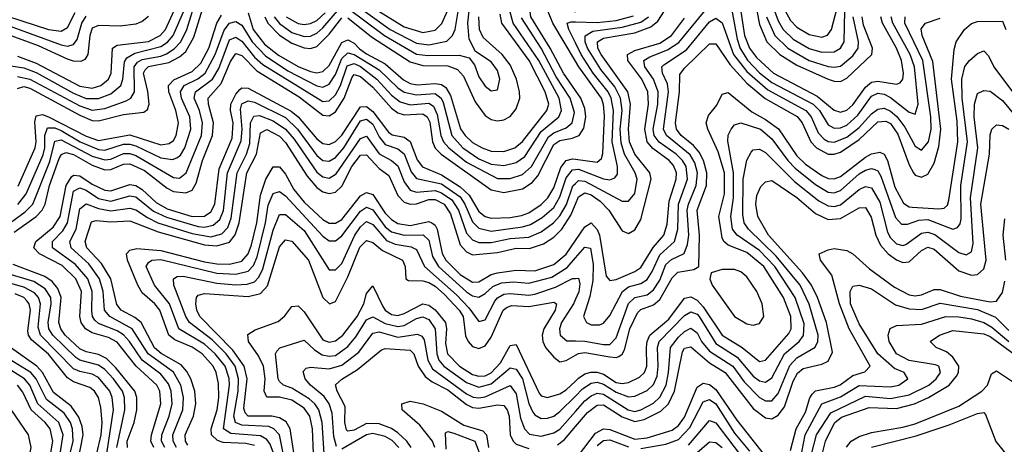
# Model space of a CAD drawing. Header units: inches. Extents: x 501365 to 657855, y 482276 to 547543.
# Tile 459 of 656: x 568217 to 571376, y 526440 to 527801. Entities that reach past the tile are written whole.
import ezdxf

# ---------------------------------------------------------------- set-up
doc = ezdxf.new("R2010")
doc.units = ezdxf.units.IN
doc.header["$MEASUREMENT"] = 0
doc.layers.add('A5562', color=7, linetype='Continuous')
doc.layers.add('A5572', color=7, linetype='Continuous')

msp = doc.modelspace()

# ---------------------------------------------------------------- linework, layer by layer
at = {"layer": 'A5562', "color": 5}
for points, elevation in [([(569270, 527868.4), (569405.9, 527770), (569490, 527726.3), (569530, 527720), (569587.4, 527732.6), (569605.5, 527750), (569614.1, 527770), (569644.3, 527950)], 3060), ([(569270, 527838.6), (569387.2, 527750), (569490, 527691.1), (569525.9, 527685.9), (569627, 527687), (569658.5, 527678.5), (569676.4, 527656.4), (569690, 527617.6), (569710, 527587.5), (569730, 527572.8), (569750, 527576.1), (569756.8, 527610), (569750, 527638.1), (569730, 527665.9), (569679.6, 527699.6), (569658.7, 527738.7), (569655, 527790), (569669.5, 527930)], 3040), ([(570000, 527574.4), (569961.5, 527630), (569919, 527710), (569857.1, 527810), (569851.1, 527850), (569857.4, 527870), (569890, 527931.4), (569910, 527950.7), (569930, 527946.1), (569987.3, 527887.3), (570000, 527882.1)], 2920), ([(568210, 527619.5), (568250, 527610.8), (568410, 527525.1), (568450, 527511.3), (568490, 527516.1), (568558.6, 527541.4), (568573.7, 527550), (568584.9, 527570), (568584.4, 527650), (568594.9, 527665.1), (568610, 527673.9), (568670, 527684.6), (568688, 527692), (568712.5, 527707.5), (568733.7, 527730), (568753.4, 527770), (568794.9, 527905.1)], 3040), ([(568210, 527580.7), (568230, 527587.2), (568250, 527582), (568410, 527494.8), (568450, 527477.9), (568470, 527476.4), (568550, 527497.4), (568615.3, 527504.7), (568627.2, 527512.8), (568632.6, 527530), (568628.7, 527571.3), (568614.4, 527630), (568619.6, 527640.4), (568630, 527651.6), (568696, 527664), (568730, 527682.4), (568750, 527699.4), (568775.3, 527744.7), (568813.3, 527866.7)], 3020), ([(569310, 527865.9), (569450, 527778.7), (569510, 527759.8), (569550, 527767.9), (569571.6, 527788.4), (569589.8, 527830)], 3080), ([(568190, 527653.6), (568230, 527647.2), (568270, 527631.8), (568390, 527565.8), (568430, 527549), (568470, 527548.4), (568510, 527563.6), (568541.4, 527590), (568547.9, 527610), (568553.6, 527666.4), (568560.8, 527679.2), (568586.4, 527693.6), (568670, 527715.6), (568690.8, 527729.2), (568709.8, 527750), (568745.7, 527834.3)], 3060), ([(568210, 527683.7), (568270, 527661.8), (568410, 527588.1), (568450, 527581.6), (568477.8, 527590), (568501.8, 527610), (568510.4, 527629.6), (568514.7, 527710), (568530, 527719.3), (568630, 527731.2), (568667.2, 527750), (568685, 527770), (568724, 527856)], 3080), ([(568211.5, 527208.5), (568237.5, 527242.5), (568292.2, 527367.8), (568297.6, 527390), (568298.1, 527430), (568305.9, 527454.1), (568330, 527454.2), (568350, 527446.3), (568411.1, 527410), (568470, 527384.7), (568490, 527383), (568550, 527401.8), (568570, 527402.4), (568590, 527397), (568670, 527358.7), (568707.2, 527352.8), (568721.5, 527358.5), (568732.8, 527367.2), (568746.5, 527390), (568765.8, 527450), (568762.5, 527490), (568736.6, 527550), (568732.9, 527570), (568745.2, 527590), (568788.7, 527611.3), (568811.7, 527630), (568844.5, 527690), (568872.7, 527767.3), (568890, 527789.6), (568910, 527794.9), (568930, 527783.8), (568962.8, 527730), (569005.1, 527685.1), (569077.6, 527637.6), (569170, 527589), (569190, 527585.2), (569210, 527594.4), (569230, 527625.7), (569250, 527676.3), (569270, 527694.4), (569290, 527689.3), (569370, 527640.1), (569430, 527582.2), (569450, 527568.6), (569490, 527560.7), (569550, 527564.8), (569569.1, 527550), (569575.3, 527535.3), (569603.3, 527430), (569638.4, 527390), (569690, 527354.9), (569730, 527338.4), (569770, 527333.4), (569810, 527343.5), (569837, 527363), (569890, 527442.4), (569947, 527490), (569955.4, 527510), (569947.4, 527550), (569882.5, 527670), (569800.5, 527790), (569789.7, 527829.7)], 2960), ([(569033, 527810), (569050, 527788.5), (569090, 527760.5), (569130, 527747), (569150, 527748.6), (569170, 527758.2), (569190, 527774.9), (569242.5, 527837.5)], 3040), ([(570000, 527668.6), (569927.7, 527790), (569910.8, 527830), (569915.2, 527850), (569930, 527858.2), (569990, 527828), (570000, 527826.1)], 2880), ([(568134, 527826), (568310, 527769.2), (568350, 527764), (568370, 527775.8), (568395.6, 527824.4)], 3160), ([(568150, 527792.8), (568350, 527720.5), (568370, 527716.6), (568390, 527721.3), (568401.9, 527738.1), (568416.3, 527790), (568430, 527812.3)], 3140), ([(568159, 527130), (568235.1, 527184.9), (568259.5, 527210), (568313.8, 527346.2), (568330, 527411.7), (568350, 527416.5), (568450, 527363.6), (568490, 527351.4), (568510, 527354.5), (568550, 527371.7), (568570, 527372.5), (568590, 527365.6), (568710, 527294.7), (568730, 527293.3), (568751.4, 527310), (568800, 527430), (568803.5, 527470), (568793.5, 527510), (568777, 527550), (568781.4, 527570), (568835.5, 527610), (568855.6, 527644.4), (568890, 527736.2), (568910, 527744.9), (568930, 527732.6), (568970, 527681.2), (568997.3, 527657.3), (569190, 527539.2), (569210, 527541.4), (569230, 527560.3), (569246.2, 527590), (569267.1, 527652.9), (569290, 527660.5), (569310, 527650.8), (569363.2, 527610), (569410, 527559.6), (569437.8, 527537.8), (569470, 527528.7), (569530, 527533.2), (569544.2, 527524.2), (569556.8, 527496.8), (569568.5, 527430), (569576.4, 527410), (569593.2, 527390), (569650, 527344.7), (569750, 527292.1), (569790, 527291.6), (569830, 527304.6), (569858.4, 527330), (569913.9, 527426.1), (569930, 527438.4), (569970, 527454.9), (569989.3, 527470), (569996.5, 527503.5), (569982.5, 527550), (569938.3, 527618.3), (569889.7, 527710), (569826.8, 527806.8)], 2940), ([(568630, 527811.6), (568610, 527794.8), (568590, 527786.5), (568539.6, 527780.4), (568470, 527782.4), (568450, 527773.5), (568441.6, 527750), (568435.8, 527690), (568426.1, 527673.9), (568412.9, 527667.1), (568390, 527668.1), (568370, 527674.8), (568277.6, 527717.6), (568170, 527756.6)], 3120), ([(568212.5, 527267.5), (568267.2, 527390), (568270.5, 527410), (568265.8, 527474.2), (568270, 527493.1), (568290, 527497), (568310, 527490.2), (568430, 527427.2), (568470, 527414), (568570, 527432.2), (568670, 527400.4), (568696.3, 527403.7), (568710, 527413.5), (568719.1, 527430), (568726.6, 527470), (568718.1, 527510), (568696, 527570), (568694.2, 527590), (568712.1, 527607.8), (568770, 527634.9), (568797.8, 527662.2), (568823.5, 527710), (568850, 527790.5), (568864.6, 527815.4)], 2980), ([(568950, 527823.3), (568966.2, 527770), (569002.5, 527722.5), (569047.5, 527687.5), (569110, 527651), (569150, 527634.6), (569170, 527630.6), (569190, 527634.7), (569210, 527653.8), (569250, 527728.5), (569270, 527736.4), (569290, 527726.4), (569307.3, 527707.2), (569330, 527691.9), (569390, 527659.9), (569447.9, 527607.9), (569470, 527596.1), (569492.3, 527592.3), (569550, 527596.6), (569570, 527593.7), (569584.2, 527584.2), (569598.6, 527558.6), (569631.6, 527451.6), (569645.6, 527430), (569670, 527407.4), (569700.1, 527390), (569730, 527379.9), (569770, 527378.4), (569805.8, 527390), (569830, 527410.1), (569908, 527510), (569914, 527530), (569902.2, 527570), (569851.7, 527670), (569763.5, 527790), (569758.5, 527818.6)], 2980), ([(569003.7, 527810), (569013.6, 527790), (569050, 527751.5), (569090, 527726.1), (569130, 527710.4), (569150, 527708.7), (569170, 527715), (569210, 527754.9), (569250, 527807.1)], 3020), ([(569072, 527810), (569110, 527788.7), (569130, 527785.6), (569150, 527788.7), (569170, 527798.9), (569196.9, 527823.1)], 3060), ([(569270, 527806.6), (569345.8, 527745.8), (569470, 527665.5), (569510, 527654.2), (569590, 527653.4), (569621.2, 527641.2), (569640.5, 527620.5), (569678, 527538), (569710, 527493.8), (569730, 527481.5), (569750, 527476.6), (569770, 527479.9), (569790, 527490.9), (569810, 527515.1), (569821.6, 527550), (569820.8, 527570), (569811.2, 527610), (569790, 527656.6), (569764.5, 527690), (569704.3, 527744.3), (569692.1, 527770), (569690, 527810)], 3020), ([(570000, 527726.5), (569978.4, 527770), (569973.3, 527790), (569985.8, 527794.2), (570000, 527793.8)], 2860), ([(568199.8, 527120.2), (568269.7, 527170), (568289.1, 527190.9), (568298.4, 527210), (568312.3, 527270), (568344.2, 527355.8), (568351, 527369), (568364.9, 527375.1), (568390, 527369.2), (568450, 527334.9), (568490, 527320.2), (568510, 527320.9), (568550, 527338), (568570, 527339.5), (568617.5, 527317.5), (568690, 527261.5), (568710, 527250.8), (568750, 527245.6), (568770, 527254.4), (568783.3, 527276.7), (568803.6, 527350), (568835.6, 527430), (568838.3, 527470), (568822.4, 527530), (568821.9, 527550), (568863.2, 527596.8), (568892.9, 527667.1), (568910, 527692.4), (568930, 527686.3), (568977.7, 527637.7), (569113.4, 527553.4), (569190, 527495.2), (569210, 527493.1), (569230, 527505.8), (569258.2, 527550), (569283.4, 527616.6), (569290, 527625.2), (569310, 527619), (569350, 527585.2), (569410, 527517.8), (569430, 527502.6), (569450, 527496.1), (569510, 527499.1), (569524.2, 527490), (569532.7, 527472.7), (569540.9, 527410), (569550, 527389), (569569.3, 527370), (569730, 527255.4), (569770, 527246.7), (569830, 527258.6), (569861, 527279), (569879.5, 527300.5), (569930, 527400.5), (569950, 527413.5), (569990, 527420.8), (570000, 527425.1)], 2920), ([(568647, 526430), (568638.2, 526450), (568639.5, 526470), (568669.8, 526570), (568666.3, 526610), (568657, 526630), (568590.7, 526690.7), (568530, 526767.4), (568502.1, 526782.1), (568450, 526797), (568428.1, 526810), (568414.3, 526830), (568410.3, 526850), (568415.5, 526930), (568397.4, 526970), (568353.6, 527013.6), (568280.8, 527050), (568262.9, 527070), (568269, 527090), (568324.2, 527135.8), (568347.4, 527170), (568365.9, 527270), (568382.8, 527297.2), (568390, 527302.9), (568410, 527300.4), (568450, 527273.7), (568490, 527254.3), (568510, 527252.1), (568570, 527273.1), (568590, 527269.3), (568610, 527256.5), (568654.7, 527214.7), (568690, 527194.7), (568770, 527169.9), (568810, 527171.6), (568830, 527185.3), (568842.8, 527210), (568856.8, 527323.2), (568898.8, 527421.1), (568901.8, 527470), (568893.3, 527510), (568894.2, 527530), (568910, 527562.3), (568922.9, 527577.1), (568930, 527583), (568950, 527582), (569087.6, 527507.6), (569110, 527489.2), (569170, 527419), (569190, 527403.9), (569210, 527400.5), (569230, 527410.6), (569250, 527431.3), (569310, 527522.1), (569330, 527523.2), (569350, 527506.9), (569400.2, 527440.2), (569411.9, 527431.9), (569450, 527424), (569470, 527411.1), (569492.3, 527352.3), (569508.9, 527328.9), (569570, 527304.1), (569630, 527265.8), (569658.4, 527238.4), (569690, 527186.1), (569709.9, 527169.9), (569730, 527164.7), (569790, 527167.1), (569826.9, 527173.1), (569850, 527182.4), (569890, 527208.2), (569911.4, 527230), (569930, 527261.8), (569953.1, 527326.9), (569970, 527350), (569990, 527355.2), (570000, 527353.8)], 2880), ([(568683.2, 526430), (568672.3, 526450), (568672.9, 526470), (568696.1, 526530), (568706.1, 526570), (568703.2, 526610), (568694.2, 526634.2), (568670, 526664.3), (568609.8, 526709.8), (568569.8, 526769.8), (568550.6, 526790.6), (568530, 526803.4), (568470, 526827.5), (568458.1, 526838.1), (568450.2, 526850), (568448.2, 526868.2), (568450, 526930), (568435.8, 526970), (568396.5, 527016.5), (568322.8, 527070), (568322.7, 527090), (568355.8, 527124.2), (568370.8, 527150), (568390, 527251.5), (568410, 527262.1), (568430, 527254.4), (568470, 527228.2), (568510, 527219.6), (568570, 527236.4), (568590, 527233), (568646.8, 527186.8), (568687.6, 527167.6), (568790, 527138), (568810, 527136.5), (568837.6, 527142.4), (568858.8, 527161.1), (568870.9, 527189.1), (568883.4, 527310), (568927.6, 527412.4), (568930.5, 527450), (568925.5, 527514.5), (568930, 527531.2), (568950, 527540.8), (568970, 527536.8), (569070, 527487.4), (569107.9, 527450), (569170, 527365.4), (569190, 527349.3), (569210, 527347.7), (569230, 527358.9), (569256.9, 527390), (569310, 527476.5), (569330, 527481.8), (569350, 527466), (569370, 527425.2), (569390, 527400.5), (569430, 527386.8), (569450, 527371), (569473.1, 527313.1), (569490, 527292.5), (569570, 527274.8), (569630, 527233), (569645.1, 527210), (569670, 527153.3), (569690, 527132.6), (569730, 527123.4), (569830, 527136.8), (569855.6, 527144.4), (569893.5, 527166.5), (569930, 527199.3), (569950, 527232.8), (569970, 527293.9), (569990, 527319.9), (570000, 527320.9)], 2860), ([(568720.4, 526430), (568709.6, 526450), (568708.7, 526470), (568740.7, 526550), (568743, 526590), (568734.2, 526630), (568710.8, 526670.8), (568629.5, 526729.5), (568577.7, 526810), (568505.8, 526850), (568489.4, 526869.4), (568485, 526930), (568472.9, 526970), (568438.5, 527018.5), (568382.5, 527070), (568378, 527090), (568398.7, 527130), (568410, 527194.7), (568430, 527210.7), (568470, 527195.6), (568510, 527187.9), (568570, 527196.8), (568590, 527191.9), (568626.6, 527166.6), (568660.4, 527150), (568770, 527115.6), (568830, 527105.4), (568865.5, 527114.5), (568884.6, 527135.4), (568895.5, 527164.5), (568914.2, 527310), (568944.6, 527370), (568955.5, 527404.5), (568957.2, 527470), (568968.1, 527491.9), (568986.3, 527493.7), (569030, 527476.9), (569070, 527450.4), (569097.7, 527417.7), (569170, 527312.1), (569190, 527297.6), (569210, 527293.6), (569232.6, 527307.4), (569310, 527420.6), (569330, 527427.7), (569370, 527370.8), (569410.2, 527350.2), (569430, 527332.1), (569450, 527281.2), (569470, 527255), (569490, 527248.7), (569550, 527253.4), (569570, 527246.6), (569603.2, 527223.2), (569624.5, 527190), (569650, 527116.6), (569670, 527095.2), (569690, 527087.2), (569730, 527086.4), (569790, 527100.1), (569850, 527104.1), (569890, 527120.7), (569929.8, 527150.2), (569950, 527172.5), (569970.9, 527209.1), (569991.5, 527268.5), (570000, 527276.5)], 2840), ([(568756.8, 526436.8), (568749.2, 526450), (568748.4, 526470), (568774.3, 526530), (568782.4, 526570), (568778.6, 526610), (568766, 526650), (568753.7, 526673.7), (568735, 526695), (568670.9, 526730.9), (568649.6, 526749.6), (568606.5, 526830), (568586.3, 526846.3), (568542.7, 526870), (568528.2, 526888.2), (568509.9, 526970.1), (568479.5, 527019.5), (568432.8, 527070), (568427.5, 527090), (568447.1, 527152.9), (568462.7, 527157.3), (568510, 527153.5), (568570, 527156), (568660.8, 527120.8), (568810, 527079.2), (568850, 527076.1), (568890, 527087.7), (568908.8, 527111.2), (568921.3, 527150), (568945.6, 527310), (568976.5, 527370), (568990, 527438.8), (569010, 527449), (569050, 527427.8), (569070, 527407.5), (569139.5, 527299.5), (569170, 527263.4), (569190, 527249.4), (569210, 527243.5), (569230, 527248.3), (569250, 527267.1), (569282.2, 527330), (569310, 527367.3), (569330, 527367.4), (569370, 527323.7), (569401.3, 527301.3), (569430, 527237.9), (569450, 527216.2), (569470, 527209.5), (569490, 527211.1), (569530, 527224.5), (569550, 527225), (569578.9, 527210), (569599, 527179), (569630, 527079.4), (569650, 527057.1), (569670, 527047.8), (569750, 527054.8), (569810, 527069), (569852, 527068), (569897.6, 527082.4), (569930, 527104.1), (569956.1, 527130), (569985.4, 527174.6), (570000, 527209.4)], 2820), ([(568970, 526436), (568942.3, 526442.3), (568870, 526445.7), (568852.1, 526452.1), (568832.5, 526470), (568831.3, 526490), (568850.3, 526550), (568856.4, 526590), (568854.9, 526634.9), (568847.3, 526670), (568837.8, 526690), (568802.5, 526730), (568770, 526751.7), (568714.7, 526774.7), (568695.9, 526790), (568667, 526870), (568650.4, 526890.4), (568610, 526925.1), (568596.2, 526950), (568562.7, 527030), (568559.9, 527050), (568570, 527062.7), (568592.4, 527067.6), (568670, 527060.8), (568810, 527024.6), (568850, 527018.6), (568890, 527017.3), (568930, 527027.5), (568949.7, 527050.3), (568960.7, 527079.3), (568977.9, 527150), (568990, 527238.7), (569006.2, 527290), (569030, 527329.7), (569050, 527329.7), (569070, 527306.1), (569097, 527257), (569130, 527215.7), (569190, 527160.2), (569210, 527149), (569230, 527149), (569250, 527160.8), (569310, 527236.2), (569330, 527246.9), (569350, 527241), (569390, 527181.2), (569410, 527160.2), (569430, 527147.7), (569470, 527141.8), (569530, 527154.5), (569539.4, 527150), (569550, 527142), (569556, 527130), (569571.9, 527051.9), (569583.6, 527030), (569630, 526984.2), (569670, 526960.2), (569690, 526960.8), (569730, 526984), (569750, 526989.7), (569810, 526998.4), (569870, 526995.9), (569930, 527015.8), (569970.6, 527049.4), (570000, 527092.8)], 2780), ([(569031, 526411), (569020.3, 526440.3), (569010, 526454.9), (568990, 526467), (568894.4, 526474.4), (568871.2, 526490), (568890.4, 526630), (568889.5, 526650.5), (568876.6, 526690), (568844.1, 526730), (568810, 526761.2), (568727.4, 526810), (568697.6, 526890), (568649.9, 526950), (568623.3, 527010), (568630, 527022.8), (568641.2, 527030), (568670, 527032), (568850, 526988.6), (568910, 526985.1), (568950, 526995.3), (568967.1, 527012.9), (568979.1, 527040.9), (569005.8, 527150), (569013.9, 527206.1), (569030, 527243.8), (569050, 527250.1), (569070, 527236.4), (569190, 527106.9), (569210, 527092.3), (569230, 527092), (569250, 527108.4), (569310, 527187.4), (569330, 527200.4), (569350, 527191.8), (569390, 527136.8), (569410, 527121.1), (569450, 527110), (569511.4, 527111.4), (569530, 527094.1), (569541.7, 527041.7), (569560.6, 527010), (569650, 526928.5), (569670, 526915.4), (569690, 526912.1), (569710, 526923.2), (569734.6, 526945.4), (569762.7, 526957.2), (569801.1, 526961.1), (569850, 526956.1), (569924.1, 526975.9), (569973.6, 527006.4), (570000, 527037.2)], 2760), ([(569087.3, 526290), (569050.1, 526470.1), (569032.6, 526490), (569016.5, 526496.5), (568930, 526500.8), (568909.6, 526509.6), (568904.4, 526530), (568917.5, 526610), (568919.1, 526650), (568908.3, 526690), (568879.1, 526730), (568834.6, 526774.6), (568761.8, 526830), (568750, 526850), (568711.4, 526950), (568710, 526970.8), (568721.9, 526978.1), (568741.3, 526978.7), (568850, 526956.3), (568910, 526951.1), (568947.1, 526952.9), (568970, 526960.9), (568984.2, 526975.8), (568997.3, 527002.7), (569030, 527126), (569050, 527176.6), (569070, 527176.6), (569130, 527124.9), (569210, 526998.8), (569230, 526998.8), (569250, 527019.9), (569292.2, 527110), (569310, 527136.9), (569330, 527154.3), (569350, 527144.2), (569393.3, 527093.3), (569421.8, 527081.8), (569473.1, 527073.1), (569490, 527064.4), (569515.5, 527010), (569618.7, 526918.7), (569657.4, 526877.4), (569690, 526833.3), (569710, 526838.9), (569741.5, 526898.5), (569750.3, 526909.7), (569770, 526920.8), (569790, 526923.8), (569850, 526918), (569870, 526920.8), (569936.3, 526943.7), (569990, 526971.5), (570000, 526971.7)], 2740), ([(569124.9, 526224.9), (569084.9, 526490), (569071.9, 526511.9), (569050, 526525.1), (569026, 526530), (568950, 526529.6), (568940.4, 526540.4), (568936, 526556), (568946.3, 526650), (568936.8, 526690), (568901.2, 526741.2), (568795.3, 526850), (568785.2, 526870), (568781.9, 526890), (568784.3, 526910), (568790, 526918), (568810, 526923.3), (568950, 526914), (568990, 526923.1), (569011.7, 526948.3), (569050, 527072.8), (569070, 527095.1), (569090, 527091), (569143.7, 527030), (569190, 526910.6), (569211, 526890), (569230, 526898.2), (569270, 526976.3), (569308.3, 527071.7), (569330, 527093.1), (569350, 527086.8), (569381, 527061), (569445.3, 527030), (569453.1, 527010), (569455.9, 526970), (569464.5, 526964.5), (569510, 526964.1), (569530, 526958.1), (569550, 526946.7), (569580, 526920), (569627.3, 526870), (569639.7, 526850), (569647.6, 526787.6), (569655.2, 526770), (569670, 526753.5), (569690, 526747), (569710, 526755.3), (569730, 526782.9), (569768, 526870), (569780.6, 526879.4), (569795.6, 526884.4), (569850, 526881.9), (569930, 526895.6), (569938.6, 526890), (569934.4, 526870), (569898.9, 526810), (569892.9, 526790), (569894.9, 526770), (569904, 526750), (569930, 526719), (569950, 526704.6), (569970, 526708.6), (570000, 526725.4)], 2720), ([(568563.2, 526430), (568561.7, 526450), (568584.7, 526510), (568593, 526550), (568592.7, 526590), (568586.5, 526610), (568525.5, 526685.5), (568495.2, 526715.2), (568470, 526727.6), (568430, 526736.2), (568410, 526745.5), (568362.7, 526790), (568348.6, 526810), (568342.7, 526830), (568350.6, 526910), (568339.7, 526939.7), (568321.7, 526961.7), (568298.1, 526978.1), (568196, 527016)], 2920), ([(568528.7, 526430), (568554.9, 526550), (568553.3, 526590), (568546.6, 526610), (568518.4, 526650), (568490, 526680), (568470, 526693.1), (568410, 526709.8), (568397.7, 526717.7), (568323.2, 526790), (568311.1, 526810), (568308.2, 526830), (568318.4, 526890), (568316.5, 526910), (568298.8, 526938.8), (568262.2, 526962.2), (568169.7, 526989.7)], 2940), ([(568496.7, 526410), (568517.6, 526550), (568514.2, 526590), (568506.7, 526610), (568470, 526654), (568450, 526664.6), (568410, 526672.8), (568390, 526681.8), (568283.7, 526790), (568275.9, 526815.9), (568284.4, 526890), (568277.9, 526910), (568265, 526925), (568230, 526943.5), (568134.8, 526970)], 2960), ([(569159.6, 526410), (569156.4, 526490), (569147.3, 526530), (569130, 526555.7), (569090, 526581.1), (569050, 526591.2), (569010, 526591.3), (569001.3, 526610), (569005, 526650), (568999.3, 526690), (568983, 526723), (568950.9, 526770), (568948.6, 526791.4), (568972.6, 526807.4), (569046.3, 526833.7), (569067.8, 526852.2), (569090, 526882.1), (569110, 526883.3), (569130, 526864.4), (569190, 526775.3), (569210, 526767.6), (569230, 526771.1), (569253.7, 526790), (569299.3, 526850), (569321.5, 526890), (569330, 526923.2), (569350, 526948.4), (569382, 526882), (569390, 526869.8), (569410, 526856.1), (569430, 526853.3), (569450, 526858.7), (569510, 526890), (569530, 526886.2), (569550, 526871.5), (569582.5, 526830), (569585.9, 526810), (569582.6, 526762.6), (569589.8, 526729.8), (569628.1, 526690), (569670, 526663.4), (569690, 526657.9), (569710, 526659.6), (569730, 526668.9), (569759.3, 526700.7), (569790, 526756.9), (569810, 526759.8), (569883.9, 526603.9), (569890, 526595.8), (569910, 526590.4), (569950, 526601.8), (569970, 526614.3), (570000, 526642.8)], 2680), ([(568464.6, 526410), (568478.6, 526470), (568481.3, 526510), (568477.5, 526557.5), (568469.4, 526590), (568456.9, 526610), (568442.4, 526622.4), (568390, 526640.7), (568370, 526653.2), (568310, 526729.2), (568254.7, 526774.7), (568245.2, 526790), (568243.4, 526803.4), (568251.3, 526870), (568247.6, 526890), (568240, 526900), (568230.1, 526910.1), (568202.8, 526922.8)], 2980), ([(570000, 526904.8), (569993.4, 526890), (569954.6, 526830), (569948.2, 526810), (569950.6, 526790), (569972.1, 526772.1), (570000, 526771.6)], 2740), ([(569194.1, 526410), (569187.3, 526510), (569176.7, 526550), (569163.7, 526570), (569146, 526586), (569090, 526619.7), (569063.2, 526630), (569050, 526641.5), (569045.8, 526650), (569037.9, 526730), (569041.5, 526738.5), (569051.2, 526748.8), (569130, 526773.6), (569162.7, 526742.7), (569187.1, 526727.1), (569210, 526722.1), (569230, 526725.1), (569270, 526753.2), (569295.7, 526784.3), (569330, 526838.9), (569350, 526848.1), (569390, 526827.4), (569430, 526817.7), (569450, 526820.7), (569490, 526842.9), (569510, 526848.5), (569530, 526839.9), (569549.4, 526810), (569555.2, 526730), (569561.8, 526710), (569577.9, 526690), (569650, 526638.1), (569690, 526622.6), (569730, 526633.8), (569790, 526684.7), (569810, 526680.9), (569830.3, 526650), (569850.2, 526570.2), (569863.3, 526543.3), (569870, 526534), (569890, 526522.6), (569910, 526523.4), (569930, 526530.1), (569950, 526544.6), (570000, 526594.7)], 2660), ([(569232.9, 526432.9), (569224.4, 526464.4), (569219.4, 526539.4), (569209.8, 526569.8), (569193.3, 526593.3), (569149.6, 526630), (569132.6, 526650), (569126.8, 526673.2), (569136.3, 526683.7), (569150, 526686.8), (569210, 526682), (569250, 526693.3), (569305.2, 526734.8), (569350, 526796.7), (569370, 526800.4), (569430, 526783.7), (569492.8, 526792.8), (569507.1, 526787.1), (569515, 526775), (569525.9, 526710), (569541.4, 526681.4), (569650, 526601.7), (569671.4, 526591.4), (569690, 526588.6), (569710, 526592.2), (569790, 526628), (569810, 526601.6), (569824, 526524), (569836.8, 526490), (569852.2, 526472.2), (569890, 526465.6), (569930, 526476.6), (569950, 526488.5), (570000, 526545.1)], 2640), ([(568365.3, 526354.7), (568388.5, 526450), (568387, 526490), (568379.8, 526510), (568359.3, 526539.3), (568303.6, 526583.6), (568270.4, 526650), (568253.3, 526670), (568170, 526721.8)], 3040), ([(568396.8, 526350), (568421, 526470), (568417.4, 526497.4), (568406.9, 526526.9), (568382.1, 526562.1), (568325.7, 526605.7), (568290, 526669.7), (568272.1, 526690), (568187.6, 526750)], 3020), ([(569472.4, 526430), (569458.8, 526450), (569430, 526476.8), (569410, 526490.3), (569370, 526505.7), (569330, 526506.4), (569290, 526485.3), (569270, 526482.5), (569265.8, 526485.8), (569259.7, 526510), (569260.9, 526560.9), (569235.1, 526610), (569229.9, 526630.1), (569250, 526648.5), (569300.3, 526679.7), (569377.5, 526742.5), (569390, 526747.5), (569470, 526741.3), (569481.9, 526730), (569495.5, 526690), (569517.7, 526657.7), (569540.4, 526640.4), (569590, 526614), (569650, 526567.1), (569670, 526558.2), (569690, 526555.8), (569750, 526566.5), (569770, 526564.1), (569781.2, 526550), (569787.7, 526530), (569790.1, 526470), (569799.8, 526450), (569810, 526440.2), (569850, 526426.7)], 2620), ([(568337.3, 526350), (568356.8, 526470), (568343, 526510), (568275.4, 526570), (568249.2, 526629.2), (568232.6, 526650), (568130, 526714.2)], 3060), ([(568303.5, 526330), (568323.3, 526450), (568315.3, 526490), (568299.2, 526510), (568254, 526550), (568226.7, 526606.7), (568209.6, 526629.6)], 3080), ([(568165.5, 526585.5), (568244.1, 526470), (568252.9, 526430), (568223.8, 526290), (568226.4, 526266.4), (568236.4, 526250), (568308.8, 526188.8), (568364.5, 526164.5), (568385.2, 526145.2), (568426.5, 526066.5), (568470.2, 526010), (568477.4, 525990), (568472.4, 525970), (568434.9, 525930), (568390, 525905.5), (568350, 525903.1), (568270, 525919.1), (568230, 525921.6), (568208.4, 525911.6)], 3120), ([(569549, 526430), (569540.8, 526450), (569500.9, 526500.9), (569443.7, 526550), (569443.2, 526570), (569470, 526578.1), (569511.8, 526570), (569570, 526546.2), (569641.6, 526501.6), (569702.6, 526482.6), (569714.7, 526470), (569720.7, 526430)], 2580), ([(569433.8, 526430), (569412, 526452), (569390, 526465.4), (569350, 526474.2), (569330, 526470.5), (569250, 526424.8)], 2640), ([(569584.8, 526424.8), (569583.3, 526476.7), (569590, 526481), (569610, 526475.3), (569677.5, 526450), (569710, 526363.4)], 2560), ([(569942, 526438), (569964.8, 526455.2), (570000, 526496.9)], 2620)]:
    msp.add_lwpolyline(points, dxfattribs=dict(at, elevation=elevation))
at = {"layer": 'A5572', "color": 5}
for points, elevation in [([(570567, 527907), (570590, 527785.2), (570613.8, 527730), (570655.1, 527690), (570710, 527655.3), (570810, 527610.4), (570830, 527603.7), (570850, 527603.1), (570870, 527613.7), (570950.2, 527690), (570952.9, 527710), (570923.6, 527783.6), (570919.4, 527810)], 2820), ([(570672, 527832), (570690, 527798.7), (570710, 527777.3), (570750, 527753.6), (570790, 527745.6), (570808.3, 527751.7), (570821, 527770), (570857.7, 527910)], 2880), ([(570000, 527037.2), (570030, 527072.1), (570048.6, 527068.6), (570056.8, 527016.8), (570055.4, 526964.6), (570045.8, 526914.2), (570025.3, 526850), (570035, 526830), (570050, 526823.3), (570077.4, 526822.6), (570090, 526827.9), (570110, 526853), (570150.3, 526929.7), (570170, 526944.3), (570210, 526955.8), (570230, 526968.2), (570246.4, 526993.6), (570270, 527047.5), (570317.9, 527090), (570328.4, 527130), (570330.6, 527210), (570359, 527290), (570355, 527330), (570343.6, 527350), (570323.1, 527370), (570268.5, 527408.5), (570252.6, 527430), (570249.3, 527450), (570263.8, 527530), (570265.2, 527570), (570250.5, 527610), (570222, 527650), (570219.6, 527670), (570238, 527682), (570295.4, 527704.6), (570331.6, 527728.4), (570450, 527873.6)], 2760), ([(570493.7, 527873.7), (570518.3, 527738.3), (570528.6, 527708.6), (570551.8, 527671.8), (570590, 527630.8), (570630, 527599.9), (570762, 527530), (570782.8, 527510), (570810, 527464.2), (570830, 527453.3), (570850, 527454.6), (570870, 527463.5), (570905.4, 527494.6), (570950, 527556.2), (570970, 527566), (570990, 527562.7), (571010, 527552.1), (571070, 527504.2), (571090, 527497.9), (571099.2, 527530), (571086.9, 527650), (571073.7, 527690), (571017.8, 527790), (571012.4, 527810)], 2760), ([(570524.4, 527870), (570542.5, 527750), (570558.4, 527710), (570580.2, 527680.2), (570635.6, 527630), (570775.7, 527555.7), (570830, 527511.2), (570850, 527504.6), (570870, 527511.1), (570890, 527527.9), (570930, 527584.7), (570950, 527600.5), (570970, 527604.2), (571030, 527593.9), (571041.3, 527598.7), (571049.9, 527610.1), (571052.3, 527630), (571046, 527670), (571029.4, 527710), (570984.6, 527790), (570979.7, 527810)], 2780), ([(570000, 527209.4), (570010, 527233.3), (570030, 527246.1), (570050, 527239.4), (570079.1, 527219.1), (570106.8, 527190), (570150, 527124), (570170, 527116.1), (570190, 527127.3), (570210, 527160.8), (570242.6, 527290), (570238.7, 527310), (570190.2, 527370.2), (570173.4, 527410), (570169.6, 527450), (570176.9, 527530), (570167.9, 527570), (570082.4, 527690), (570071.7, 527710), (570071.1, 527730), (570090, 527741.5), (570190, 527759), (570242.1, 527777.9), (570263.9, 527796.1), (570295.3, 527844.7)], 2820), ([(570637.9, 527830), (570650, 527797.1), (570666.1, 527770), (570698.7, 527738.7), (570750, 527708.9), (570790, 527696.7), (570830, 527698.1), (570850.1, 527709.9), (570861.8, 527730), (570864.4, 527830)], 2860), ([(570000, 527793.8), (570070, 527792.1), (570130, 527798.9), (570186, 527814)], 2860), ([(570000, 527276.5), (570010, 527285.8), (570030, 527283.8), (570150, 527219.4), (570170, 527219.4), (570190, 527244.4), (570197.4, 527290), (570191.6, 527310), (570157.4, 527370), (570146.5, 527406.5), (570143.7, 527450), (570149.3, 527510), (570144.8, 527550), (570126.2, 527586.2), (570081.6, 527641.6), (570038.5, 527710), (570031.1, 527730), (570030.6, 527749.4), (570055.9, 527764.1), (570150, 527777.1), (570210, 527793.7), (570234.4, 527810)], 2840), ([(570000, 526771.6), (570030, 526771), (570090, 526759.6), (570110, 526760.1), (570130, 526781.3), (570170, 526891.1), (570190, 526910), (570230, 526919.6), (570250, 526934.7), (570270, 526966.1), (570290, 527016.3), (570307.6, 527032.4), (570348.3, 527051.7), (570359.7, 527080.3), (570363.1, 527110), (570358.7, 527190), (570362.5, 527210), (570387.2, 527270), (570391.5, 527310), (570382.5, 527342.5), (570367.6, 527367.6), (570291.8, 527430), (570282.7, 527450), (570298.7, 527570), (570295, 527595), (570279.2, 527630), (570276.9, 527650), (570283.1, 527656.9), (570355.9, 527704.1), (570430, 527794.3), (570450, 527806.5), (570470, 527791.5), (570507.1, 527690), (570550, 527634.8), (570616.6, 527576.6), (570739.1, 527510), (570756.3, 527490), (570778.1, 527438.1), (570797.7, 527417.7), (570810, 527411), (570830, 527408.9), (570870, 527424.2), (570910, 527455.3), (570950, 527499.7), (570970, 527514.5), (570990, 527517.1), (571010, 527508), (571030.7, 527490.7), (571056.6, 527456.6), (571090, 527395.7), (571110, 527382.7), (571132.5, 527410), (571141, 527450), (571140.2, 527490), (571114.4, 527670), (571055.9, 527790), (571057.1, 527810)], 2740), ([(570000, 527092.8), (570030, 527137.2), (570050, 527150.4), (570070, 527128.9), (570076.7, 527110), (570098.7, 526978.7), (570110, 526964.6), (570130, 526968.3), (570190, 526993.7), (570210, 527006.9), (570249.4, 527070.6), (570283.4, 527110), (570294.2, 527145.8), (570300.4, 527219.6), (570323.4, 527290), (570323.8, 527310), (570314.1, 527334.1), (570300.6, 527350), (570248.4, 527388.4), (570229.7, 527410), (570221.9, 527450), (570233.9, 527530), (570232.1, 527570), (570213.1, 527610), (570167.9, 527670), (570166.7, 527690), (570190, 527702.4), (570270, 527725.6), (570307.6, 527750), (570350, 527806.4)], 2780), ([(570000, 526725.4), (570009.4, 526730.6), (570030, 526733.9), (570110, 526719.8), (570130, 526717.8), (570138.8, 526721.2), (570150, 526728.6), (570156.8, 526743.2), (570174.7, 526810), (570198.4, 526861.6), (570210, 526871.8), (570250, 526886.7), (570270, 526904.6), (570310, 526973.7), (570328.7, 526991.3), (570379.4, 527000.6), (570396.1, 527010), (570398, 527110), (570390.8, 527190), (570419.7, 527270), (570421.1, 527310), (570410.4, 527350), (570396.4, 527376.4), (570378.2, 527398.2), (570339.1, 527430), (570324.2, 527450), (570320.5, 527470), (570333.6, 527570), (570335.1, 527624.9), (570350, 527645.6), (570430, 527723.4), (570450, 527723.2), (570496.2, 527656.2), (570550, 527598), (570608.9, 527548.9), (570710.8, 527490.8), (570726.9, 527470), (570754.9, 527410), (570772.9, 527390), (570810, 527370), (570830, 527369.5), (570850, 527376.5), (570910, 527417.4), (570970, 527474.1), (570995.4, 527475.4), (571010, 527468.1), (571034.4, 527434.4), (571070, 527335.8), (571084.3, 527310), (571090, 527302.9), (571110, 527295.9), (571130, 527306.2), (571150, 527340.9), (571165.3, 527394.7), (571171.8, 527450), (571146.6, 527666.6), (571111.7, 527750), (571108.3, 527771.7), (571122.3, 527790), (571170, 527805.9)], 2720), ([(570000, 526642.8), (570010, 526652.4), (570030, 526665.3), (570049, 526671), (570070, 526671.4), (570090, 526664.8), (570130, 526638.5), (570150, 526634.4), (570170, 526638), (570205.2, 526654.8), (570221.1, 526670), (570229.1, 526690), (570227.4, 526750), (570229.8, 526770), (570238.9, 526790), (570299.1, 526840.9), (570350, 526908.4), (570370, 526912.5), (570390, 526902), (570410, 526880.5), (570470.1, 526790.1), (570534.4, 526750), (570590, 526705.5), (570610, 526710.1), (570684.5, 526795.5), (570692.2, 526810), (570690.3, 526850), (570667.6, 526910), (570603.8, 527010), (570550, 527055.1), (570490, 527078.1), (570475.7, 527090), (570470, 527101.4), (570459.3, 527170), (570477.6, 527242.4), (570477.5, 527310), (570458, 527378), (570424.2, 527450), (570418.8, 527470), (570426.4, 527493.6), (570453.3, 527526.7), (570470, 527562.7), (570490, 527567.8), (570565.7, 527505.7), (570610, 527481.3), (570651.2, 527451.2), (570710, 527364.9), (570738.3, 527338.3), (570790, 527301.4), (570810, 527292.5), (570830, 527291.1), (570850, 527298.3), (570930, 527360.1), (570950, 527371.3), (570976.2, 527376.2), (570990, 527370.4), (571001.1, 527350), (571024.5, 527264.5), (571052.5, 527212.5), (571070, 527201.3), (571080, 527200), (571165.6, 527194.4), (571182.6, 527197.4), (571193.4, 527206.6), (571197.5, 527222.5), (571226.7, 527410), (571224.2, 527475.8), (571206.5, 527610), (571214.5, 527705.5), (571221.5, 527730), (571247.9, 527770), (571270, 527788.8), (571290, 527795.4), (571370, 527795.9), (571380.1, 527770)], 2680), ([(570612.9, 527810), (570639, 527750), (570680.7, 527710), (570750, 527670.8), (570810, 527651.1), (570830, 527648.7), (570850, 527652.6), (570890, 527685.3), (570906.2, 527710), (570907.6, 527730), (570890.3, 527810)], 2840), ([(570000, 527320.9), (570010, 527321.9), (570090, 527290.8), (570110, 527288.1), (570126.1, 527293.9), (570134.2, 527305.8), (570134.5, 527330), (570117.7, 527410), (570121.6, 527510), (570114.6, 527550), (570104.7, 527570), (570057.1, 527630), (570018.2, 527690), (570000, 527726.5)], 2860), ([(570000, 526594.7), (570022.6, 526617.4), (570050, 526635.4), (570070, 526638.9), (570090, 526632.3), (570130, 526607.4), (570170, 526592.2), (570190, 526594.4), (570230, 526612), (570250, 526631.3), (570261.6, 526658.4), (570265.4, 526690), (570262.8, 526750), (570268.9, 526770), (570350, 526852.5), (570370, 526864.5), (570390, 526857.4), (570396.6, 526850), (570450, 526763.1), (570519, 526719), (570570, 526658.7), (570590, 526642.9), (570610, 526639.2), (570630, 526653.5), (570670.4, 526729.6), (570717, 526770), (570731.6, 526788.4), (570733.4, 526826.6), (570704.5, 526910), (570638.9, 527010), (570590, 527061), (570518.5, 527110), (570503.9, 527130), (570497.9, 527170), (570506.6, 527230), (570506.3, 527310), (570488.4, 527411.6), (570489.3, 527430.7), (570499, 527450), (570510, 527463.7), (570530, 527470.1), (570593, 527450), (570630, 527419.2), (570680.9, 527350), (570704.9, 527324.9), (570770, 527272.6), (570810, 527248.3), (570830, 527246), (570850, 527253.1), (570910, 527306.6), (570930, 527318.5), (570950, 527323.9), (570960.6, 527320.5), (570970, 527316.3), (570979.4, 527299.4), (571026.9, 527166.9), (571045.4, 527145.4), (571065.1, 527145.1), (571101.8, 527158.2), (571130, 527160.5), (571210, 527130.1), (571225.4, 527134.6), (571233.7, 527146.3), (571236.9, 527163.1), (571236, 527270), (571257.4, 527410), (571239.8, 527550), (571239, 527610), (571249.4, 527650.6), (571263.4, 527670), (571290, 527692.9), (571310, 527700.8), (571325.2, 527685.2), (571342.3, 527650), (571405.5, 527565.5)], 2660), ([(570000, 527353.8), (570070, 527344.1), (570083.4, 527356.6), (570087.8, 527372.2), (570093.2, 527493.2), (570089.7, 527529.7), (570083, 527550), (570011.1, 527650), (570000, 527668.6)], 2880), ([(570000, 527425.1), (570011.6, 527430), (570026.7, 527453.3), (570033.1, 527490), (570030, 527516.1), (570016.9, 527550), (570000, 527574.4)], 2920), ([(570000, 526545.1), (570030, 526579), (570050, 526595.6), (570070, 526603.5), (570090, 526600.4), (570168.5, 526550), (570190, 526545.5), (570210, 526550.3), (570250, 526571.8), (570270, 526590.7), (570290.5, 526630), (570298.4, 526670), (570305.2, 526750), (570330, 526783.3), (570350, 526801.9), (570370, 526812.1), (570390, 526797.7), (570404.5, 526770), (570430, 526738.5), (570504.5, 526690), (570540.6, 526640.6), (570589.7, 526589.7), (570610, 526579.2), (570630, 526579.4), (570650, 526602.5), (570687.1, 526693), (570710, 526716.9), (570769.1, 526750.9), (570777.2, 526770), (570778.4, 526790), (570750, 526888.9), (570720.2, 526950), (570643.3, 527043.3), (570554.9, 527130), (570540.9, 527150), (570536.4, 527176.4), (570538, 527290), (570549.7, 527350.3), (570563.3, 527376.7), (570570, 527383.7), (570590, 527385.6), (570610, 527375.2), (570702.1, 527282.1), (570780.1, 527220.1), (570810, 527204), (570830, 527202.2), (570850, 527208.1), (570910, 527256.8), (570930, 527266.7), (570950, 527261.7), (570975.8, 527215.8), (571000.3, 527120.3), (571010, 527101.7), (571030, 527082.6), (571050, 527077.6), (571059.1, 527080.9), (571110, 527117.1), (571130, 527120.4), (571152.9, 527112.9), (571230, 527054.6), (571252.9, 527047.1), (571270, 527056.6), (571276, 527084), (571266.6, 527230), (571290.1, 527390), (571278.8, 527490), (571279.8, 527530), (571290, 527564.1), (571310, 527573.8), (571330, 527572.5), (571370, 527542.2), (571465.4, 527425.4)], 2640), ([(570000, 526496.9), (570038.1, 526541.9), (570070, 526565.5), (570090, 526566.1), (570150, 526527.5), (570190, 526512.8), (570220.2, 526519.8), (570274, 526546), (570298, 526570), (570317.7, 526610), (570343.5, 526736.5), (570350, 526748.4), (570370, 526752.4), (570430, 526701.3), (570480.6, 526670), (570570, 526555), (570610, 526525.2), (570630, 526521.8), (570650, 526533.8), (570670, 526560.4), (570698.2, 526641.8), (570712.2, 526667.8), (570730, 526682.4), (570790, 526696.9), (570810, 526706.4), (570824.5, 526735.5), (570805, 526830), (570776.3, 526910), (570756.7, 526950), (570727.8, 526990), (570618.7, 527110), (570585.3, 527170), (570578, 527210), (570582.1, 527237.9), (570594.1, 527265.9), (570610, 527281.7), (570630, 527285.6), (570710, 527230.7), (570770, 527179.4), (570810, 527161.1), (570850, 527164), (570910, 527198.3), (570930, 527198.9), (570948.2, 527168.2), (570963.1, 527110), (570978, 527078), (571002.5, 527050), (571030, 527031), (571050, 527023.2), (571070, 527024.8), (571110, 527061.3), (571130, 527071.4), (571150, 527065.5), (571230, 526996.4), (571270, 526982.1), (571290, 526984.2), (571310, 527002.3), (571316.8, 527030), (571300.1, 527210), (571327.7, 527370), (571330, 527432.4), (571335.7, 527450), (571350, 527464.3), (571370, 527462), (571390, 527450.5)], 2620), ([(571380.5, 527030), (571372.3, 527110), (571376.9, 527163.1)], 2580), ([(570690, 526419.9), (570707.9, 526490), (570737.4, 526542.6), (570751.5, 526588.5), (570759.4, 526600.6), (570770, 526610.9), (570830, 526622.6), (570849.1, 526630.9), (570890, 526660.7), (570927.9, 526672.1), (570945.4, 526690), (570878, 526810), (570847.3, 526890), (570822.4, 526982.4), (570786, 527030), (570781.3, 527050), (570810, 527063.8), (570830, 527067.4), (570870, 527061.6), (570890, 527050.8), (570942.8, 527002.8), (571023.7, 526943.7), (571070, 526919.6), (571090, 526915.8), (571110, 526919.4), (571150, 526936.5), (571170, 526935.7), (571235.3, 526915.3), (571330, 526896.7), (571350, 526898.8), (571370, 526926.6), (571377.2, 526962.8)], 2580), ([(570000, 526971.7), (570010, 526972), (570013.9, 526953.9), (570010.9, 526929.1), (570000, 526904.8)], 2740), ([(570725.7, 526414.3), (570736.2, 526470), (570790.5, 526569.5), (570850, 526592.4), (570910, 526628.1), (571010, 526624.2), (571036.8, 526630), (571065.7, 526650), (571054.7, 526670), (571022.8, 526682.8), (570969.8, 526729.8), (570910, 526825.6), (570882.3, 526890), (570881.1, 526930), (570890, 526946.6), (570910, 526950.1), (570950, 526938.5), (571026.6, 526886.6), (571070, 526874), (571110, 526871.6), (571170, 526892.1), (571290, 526872.3), (571347.4, 526847.4), (571390, 526804.4)], 2560), ([(570756.3, 526403.7), (570772.6, 526470), (570818.9, 526541.1), (570930, 526594.6), (571010, 526586.7), (571070, 526598), (571132.9, 526630), (571157.2, 526650), (571170.6, 526670), (571165.2, 526690), (571155, 526695), (571070, 526708.4), (571029.6, 526730), (571006.2, 526770), (571003, 526790), (571009.3, 526810.7), (571030, 526820.7), (571110, 526825.3), (571188.4, 526850), (571230, 526848.4), (571270, 526842.3), (571310, 526830), (571335.9, 526815.9), (571390, 526770)], 2540), ([(570786.6, 526390), (570801.7, 526450), (570831.2, 526508.8), (570853.4, 526526.6), (570942.4, 526557.6), (571030, 526555.2), (571087.4, 526570), (571132.3, 526590), (571198.1, 526630), (571221.9, 526658.1), (571228.1, 526670), (571229.7, 526690), (571210, 526719.7), (571190, 526736), (571156.8, 526750), (571137.6, 526770), (571167.8, 526790), (571210, 526804.8), (571310, 526793.9), (571330, 526785.2), (571410, 526726.2)], 2520), ([(570869.8, 526430.2), (570883.8, 526450), (570910, 526464.9), (570950, 526478), (571050, 526494.4), (571090, 526505.4), (571230, 526562.1), (571302.9, 526610), (571321.5, 526630), (571333.9, 526666.1), (571350, 526675.5), (571437.4, 526617.4)], 2480), ([(570010, 526403.5), (570064.6, 526475.4), (570090, 526489.1), (570110, 526487.1), (570190, 526456.8), (570230, 526460.3), (570310, 526484.7), (570330, 526500.4), (570350, 526527.3), (570390, 526623.1), (570410, 526635.8), (570430, 526631.1), (570450, 526615.4), (570517.8, 526517.8), (570610, 526400.7)], 2580), ([(570210, 526426.8), (570290, 526440.4), (570330, 526455.5), (570366.7, 526493.3), (570410, 526576), (570430, 526583.6), (570450, 526569.8), (570510, 526475.9), (570558, 526418)], 2560), ([(570950, 526431.1), (571092.6, 526467.4), (571198.2, 526501.8), (571290, 526539.1), (571310, 526541.5), (571315.2, 526535.2), (571348.6, 526448.6), (571392.9, 526392.9)], 2460), ([(570363, 526437), (570430, 526516.2), (570450, 526509), (570525.4, 526410)], 2540), ([(570070, 526435.8), (570090, 526451.9), (570110, 526454.6), (570170, 526432.3)], 2560), ([(570366.3, 526393.7), (570430, 526447.3), (570450, 526445.8), (570470, 526429.5)], 2520)]:
    msp.add_lwpolyline(points, dxfattribs=dict(at, elevation=elevation))
at = {"layer": 'A5572', "color": 5, "elevation": 2720}
msp.add_lwpolyline([(570510, 527000), (570470, 527000), (570435, 526990), (570430.8, 526970), (570438.6, 526950), (570509.9, 526849.9), (570550, 526825.6), (570570, 526821.9), (570590, 526827), (570604, 526850), (570598.7, 526890), (570581.9, 526930), (570550, 526976.5), (570530, 526992.8)], close=True, dxfattribs=at)

doc.saveas('drawing.dxf')
